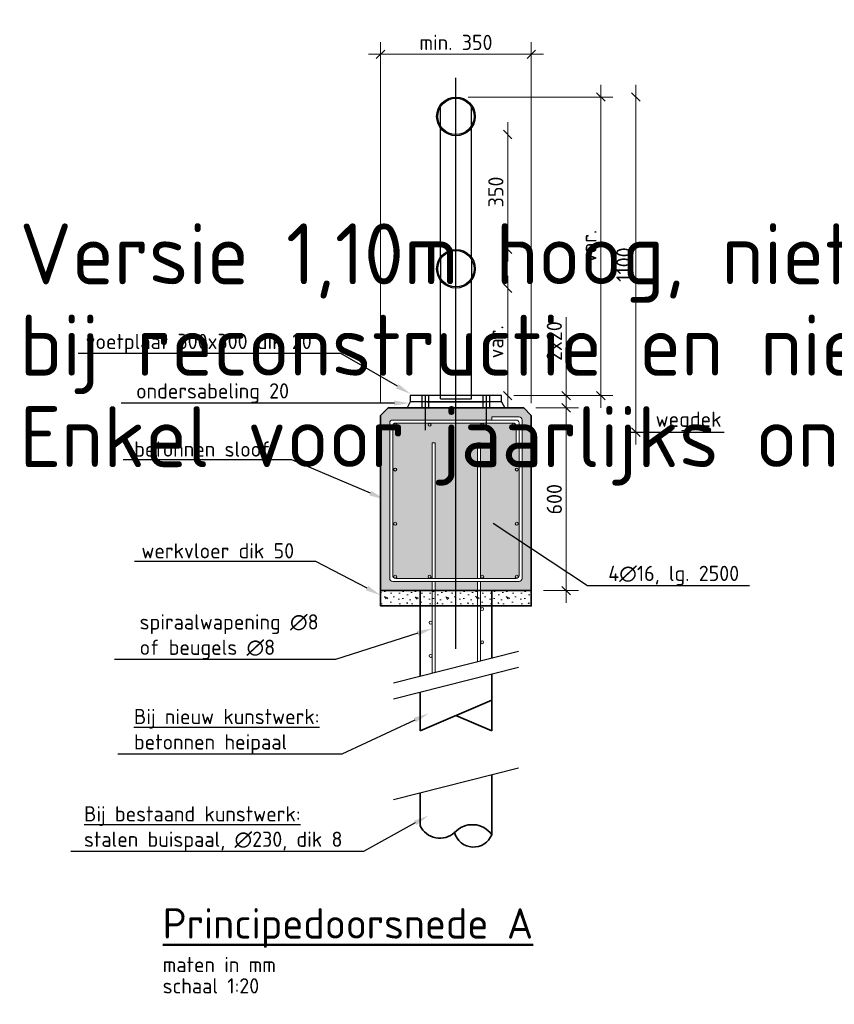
# Model space of a CAD drawing. Header units: metres. Extents: x -699 to 2316, y -1199 to 781.
# Tile 355 of 593: x 717.85 to 720.52, y -287.39 to -284.15. Entities that reach past the tile are written whole.
import ezdxf
from ezdxf import colors
from ezdxf.entities.mleader import LeaderData, LeaderLine
from ezdxf.math import Vec2, Vec3

# ---------------------------------------------------------------- set-up
doc = ezdxf.new("R2010")
doc.units = ezdxf.units.M
doc.header["$PDMODE"] = 1
doc.linetypes.add('XX-HART', pattern=[13, 4, -2, 1, -2, 4])
for name, color, linetype, lineweight in [('N-WE-BC-BETONVORM-GD', 90, 'Continuous', 35), ('N-WE-BC-BETONVORM-V-20', 254, 'Continuous', 18), ('N-WE-BC-WAPENING-GD', 130, 'Continuous', 70), ('N-WE-SC-AFBREEKLIJN-GD', 7, 'Continuous', 25), ('N-WE-SC-HARTLIJN-GD', 7, 'XX-HART', 25), ('N-WE-SC-STAALVORM-G', 140, 'Continuous', 25), ('N-WE-SC-STAALVORM-GD', 140, 'Continuous', 35), ('N-WE-VH-VERHARDING_BETON-AD-20', 252, 'Continuous', 18), ('X-XX-AL-M', 7, 'Continuous', 18), ('X-XX-AL-T25', 7, 'Continuous', 25), ('X-XX-AL-T50', 130, 'Continuous', 50)]:
    doc.layers.add(name, color=color, linetype=linetype, lineweight=lineweight)
doc.layers.add('X-XX-AL-TEKENBLAD_VIEWPORT-G', color=7, linetype='Continuous', lineweight=18, plot=False)
doc.styles.add('NLCS-ISO-M20-T25', font='NLCS-ISO.ttf', dxfattribs={"height": 0.05})
doc.styles.add('NLCS-ISO-M20-T50', font='NLCS-ISO.ttf', dxfattribs={"height": 0.1})
doc.dimstyles.new('NLCS-M20-T25-SCHRAP_A_L2_H1', dxfattribs={"dimscale": 0.02, "dimtxt": 2.5, "dimasz": 1.4, "dimexe": 2, "dimexo": 2, "dimgap": 0.7, "dimtad": 1, "dimzin": 0, "dimdsep": 46, "dimtxsty": 'NLCS-ISO-M20-T25', "dimblk": 'OBLIQUE', "dimcen": 0, "dimdle": 2, "dimclrd": 256, "dimclre": 256, "dimclrt": 256, "dimadec": 1, "dimazin": 0, "dimtfac": 1, "dimtdec": 3, "dimtofl": 0, "dimtmove": 0, "dimatfit": 3, "dimldrblk": 'OBLIQUE', "dimfxl": 2, "dimtfillclr": 256, "dimtolj": 1, "dimtzin": 0, "dimlwd": -1, "dimlwe": -1, "dimarcsym": 0})

# ---------------------------------------------------------------- blocks, each defined once
blk = doc.blocks.new('_Oblique')
at = {"color": 0, "linetype": 'ByBlock', "lineweight": -2}
blk.add_line((-0.5, -0.5), (0.5, 0.5), dxfattribs=at)
blk = doc.blocks.new('*D1631')
at = {"layer": 'Defpoints', "color": 0, "transparency": 16777216}
for p in [(719.2803, -284.4077), (719.4303, -285.3877), (719.7558, -285.3877)]:
    blk.add_point(p, dxfattribs=at)
at = {"layer": 'X-XX-AL-M', "transparency": 16777216}
for p, q in [((719.7558, -284.3677), (719.7558, -285.4277)), ((719.3203, -284.4077), (719.7958, -284.4077)), ((719.4703, -285.3877), (719.7958, -285.3877))]:
    blk.add_line(p, q, dxfattribs=at)
at = {"layer": 'X-XX-AL-M', "transparency": 16777216, "xscale": 0.028, "yscale": 0.028, "zscale": 0.028}
for p, rotation in [((719.7558, -284.4077), 90), ((719.7558, -285.3877), 270)]:
    blk.add_blockref('_Oblique', p, dxfattribs=dict(at, rotation=rotation))
at = {"layer": 'X-XX-AL-M', "transparency": 16777216, "insert": (719.7168, -284.8977), "char_height": 0.05, "attachment_point": 5, "rotation": 90, "style": 'NLCS-ISO-M20-T25'}
blk.add_mtext('\\A1;var.', dxfattribs=at)
blk = doc.blocks.new('*D1632')
at = {"layer": 'Defpoints', "color": 0, "transparency": 16777216}
for p in [(719.8708, -284.4077), (719.8708, -284.4077), (719.8708, -285.5077)]:
    blk.add_point(p, dxfattribs=at)
at = {"layer": 'X-XX-AL-M', "transparency": 16777216}
blk.add_line((719.8708, -285.5477), (719.8708, -284.3677), dxfattribs=at)
at = {"layer": 'X-XX-AL-M', "transparency": 16777216, "xscale": 0.028, "yscale": 0.028, "zscale": 0.028}
for p, rotation in [((719.8708, -284.4077), 90), ((719.8708, -285.5077), 270)]:
    blk.add_blockref('_Oblique', p, dxfattribs=dict(at, rotation=rotation))
at = {"layer": 'X-XX-AL-M', "transparency": 16777216, "insert": (719.8318, -284.9577), "char_height": 0.05, "attachment_point": 5, "rotation": 90, "style": 'NLCS-ISO-M20-T25'}
blk.add_mtext('\\A1;1100', dxfattribs=at)
blk = doc.blocks.new('*D1633')
at = {"layer": 'Defpoints', "color": 0, "transparency": 16777216}
for p in [(719.4503, -284.5307), (719.4503, -284.5307), (719.4503, -284.9077)]:
    blk.add_point(p, dxfattribs=at)
at = {"layer": 'X-XX-AL-M', "transparency": 16777216}
blk.add_line((719.4503, -284.9477), (719.4503, -284.4907), dxfattribs=at)
at = {"layer": 'X-XX-AL-M', "transparency": 16777216, "xscale": 0.028, "yscale": 0.028, "zscale": 0.028}
for p, rotation in [((719.4503, -284.5307), 90), ((719.4503, -284.9077), 270)]:
    blk.add_blockref('_Oblique', p, dxfattribs=dict(at, rotation=rotation))
at = {"layer": 'X-XX-AL-M', "transparency": 16777216, "insert": (719.4113, -284.7192), "char_height": 0.05, "attachment_point": 5, "rotation": 90, "style": 'NLCS-ISO-M20-T25'}
blk.add_mtext('\\A1;350', dxfattribs=at)
blk = doc.blocks.new('*D1634')
at = {"layer": 'Defpoints', "color": 0, "transparency": 16777216}
for p in [(719.4503, -285.0347), (719.4503, -285.3877), (719.4503, -285.3877)]:
    blk.add_point(p, dxfattribs=at)
at = {"layer": 'X-XX-AL-M', "transparency": 16777216}
blk.add_line((719.4503, -284.9947), (719.4503, -285.4277), dxfattribs=at)
at = {"layer": 'X-XX-AL-M', "transparency": 16777216, "xscale": 0.028, "yscale": 0.028, "zscale": 0.028}
for p, rotation in [((719.4503, -285.0347), 90), ((719.4503, -285.3877), 270)]:
    blk.add_blockref('_Oblique', p, dxfattribs=dict(at, rotation=rotation))
at = {"layer": 'X-XX-AL-M', "transparency": 16777216, "insert": (719.4113, -285.2112), "char_height": 0.05, "attachment_point": 5, "rotation": 90, "style": 'NLCS-ISO-M20-T25'}
blk.add_mtext('\\A1;var.', dxfattribs=at)
blk = doc.blocks.new('*D1635')
at = {"layer": 'Defpoints', "color": 0, "transparency": 16777216}
for p in [(719.5278, -284.2675), (719.0328, -285.4527), (719.5278, -285.4527)]:
    blk.add_point(p, dxfattribs=at)
at = {"layer": 'X-XX-AL-M', "transparency": 16777216}
for p, q in [((719.0328, -285.4127), (719.0328, -284.2275)), ((719.5278, -285.4127), (719.5278, -284.2275)), ((718.9928, -284.2675), (719.5678, -284.2675))]:
    blk.add_line(p, q, dxfattribs=at)
at = {"layer": 'X-XX-AL-M', "transparency": 16777216, "xscale": 0.028, "yscale": 0.028, "zscale": 0.028, "rotation": 180}
blk.add_blockref('_Oblique', (719.0328, -284.2675), dxfattribs=at)
at = {"layer": 'X-XX-AL-M', "transparency": 16777216, "xscale": 0.028, "yscale": 0.028, "zscale": 0.028}
blk.add_blockref('_Oblique', (719.5278, -284.2675), dxfattribs=at)
at = {"layer": 'X-XX-AL-M', "transparency": 16777216, "insert": (719.2803, -284.2284), "char_height": 0.05, "attachment_point": 5, "style": 'NLCS-ISO-M20-T25'}
blk.add_mtext('\\A1;min. 350', dxfattribs=at)
blk = doc.blocks.new('*D1718')
at = {"layer": 'Defpoints', "color": 0, "transparency": 16777216}
for p in [(719.5028, -285.4277), (719.6423, -285.4277), (719.5278, -286.0277)]:
    blk.add_point(p, dxfattribs=at)
at = {"layer": 'X-XX-AL-M', "transparency": 16777216}
for p, q in [((719.6423, -286.0677), (719.6423, -285.3877)), ((719.5428, -285.4277), (719.6823, -285.4277)), ((719.5678, -286.0277), (719.6823, -286.0277))]:
    blk.add_line(p, q, dxfattribs=at)
at = {"layer": 'X-XX-AL-M', "transparency": 16777216, "xscale": 0.028, "yscale": 0.028, "zscale": 0.028}
for p, rotation in [((719.6423, -285.4277), 90), ((719.6423, -286.0277), 270)]:
    blk.add_blockref('_Oblique', p, dxfattribs=dict(at, rotation=rotation))
at = {"layer": 'X-XX-AL-M', "transparency": 16777216, "insert": (719.6033, -285.7277), "char_height": 0.05, "attachment_point": 5, "rotation": 90, "style": 'NLCS-ISO-M20-T25'}
blk.add_mtext('\\A1;600', dxfattribs=at)
blk = doc.blocks.new('*D1724')
at = {"layer": 'Defpoints', "color": 0, "transparency": 16777216}
for p in [(719.4303, -285.3877), (719.5028, -285.4277), (719.6423, -285.4277)]:
    blk.add_point(p, dxfattribs=at)
at = {"layer": 'X-XX-AL-M', "transparency": 16777216}
for p, q in [((719.6423, -285.3877), (719.6423, -285.1297)), ((719.6423, -285.4277), (719.6423, -285.3477)), ((719.4703, -285.3877), (719.6823, -285.3877)), ((719.5428, -285.4277), (719.6823, -285.4277))]:
    blk.add_line(p, q, dxfattribs=at)
at = {"layer": 'X-XX-AL-M', "transparency": 16777216, "xscale": 0.028, "yscale": 0.028, "zscale": 0.028}
for p, rotation in [((719.6423, -285.3877), 90), ((719.6423, -285.4277), 270)]:
    blk.add_blockref('_Oblique', p, dxfattribs=dict(at, rotation=rotation))
at = {"layer": 'X-XX-AL-M', "transparency": 16777216, "insert": (719.6033, -285.2087), "char_height": 0.05, "attachment_point": 5, "rotation": 90, "style": 'NLCS-ISO-M20-T25'}
blk.add_mtext('\\A1;2x20', dxfattribs=at)

msp = doc.modelspace()

# ---------------------------------------------------------------- hatches: boundary and pattern name
at = {"layer": 'N-WE-BC-BETONVORM-V-20'}
h = msp.add_hatch(color=256, dxfattribs=at)
h.dxf.hatch_style = 1
h.paths.add_polyline_path([(719.1803, -285.4277), (719.0578, -285.4277), (719.0328, -285.4527), (719.0328, -286.0277), (719.2025, -286.0277), (719.2025, -285.9977), (719.0728, -285.9977, -0.414214), (719.0628, -285.9877), (719.0628, -285.4777, -0.414214), (719.0728, -285.4677), (719.1803, -285.4677)])
h.paths.add_polyline_path([(719.0757, -285.6303, -1), (719.0857, -285.6303, -1)], flags=16)
h.paths.add_polyline_path([(719.0857, -285.808, -1), (719.0757, -285.808, -1)], flags=16)
h.paths.add_polyline_path([(719.1886, -285.4832, -1), (719.1986, -285.4832, -1)], flags=16)
h.paths.add_polyline_path([(719.0757, -285.4834, -1), (719.0857, -285.4834, -1)], flags=16)
h.paths.add_polyline_path([(719.1986, -285.982, -1), (719.1886, -285.982, -1)], flags=16)
h.paths.add_polyline_path([(719.0857, -285.9819, -1), (719.0757, -285.9819, -1)], flags=16)
h = msp.add_hatch(color=256, dxfattribs=at)
h.dxf.hatch_style = 1
h.paths.add_polyline_path([(719.2803, -285.4277), (719.1803, -285.4277), (719.1803, -285.4677), (719.2803, -285.4677)])
h = msp.add_hatch(color=256, dxfattribs=at)
h.dxf.hatch_style = 1
h.paths.add_polyline_path([(719.3803, -285.4277), (719.2803, -285.4277), (719.2803, -285.4677), (719.3803, -285.4677)])
h = msp.add_hatch(color=256, dxfattribs=at)
h.dxf.hatch_style = 1
h.paths.add_polyline_path([(719.5028, -285.4277), (719.3803, -285.4277), (719.3803, -285.4677), (719.3978, -285.4677), (719.3978, -285.4577), (719.4878, -285.4577, -0.414214), (719.4978, -285.4677), (719.4978, -285.9877, -0.414214), (719.4878, -285.9977), (719.3611, -285.9977), (719.3611, -286.0277), (719.5278, -286.0277), (719.5278, -285.4527)])
h.paths.add_polyline_path([(719.475, -285.6303, -1), (719.485, -285.6303, -1)], flags=16)
h.paths.add_polyline_path([(719.485, -285.808, -1), (719.475, -285.808, -1)], flags=16)
h.paths.add_polyline_path([(719.3614, -285.4832, -1), (719.3714, -285.4832, -1)], flags=16)
h.paths.add_polyline_path([(719.3714, -285.982, -1), (719.3614, -285.982, -1)], flags=16)
h.paths.add_polyline_path([(719.465, -285.4834, -1), (719.475, -285.4834, -1)], flags=16)
h.paths.add_polyline_path([(719.485, -285.9819, -1), (719.475, -285.9819, -1)], flags=16)
h = msp.add_hatch(color=256, dxfattribs=at)
h.dxf.hatch_style = 1
h.paths.add_polyline_path([(719.2025, -285.543), (719.2125, -285.543), (719.2125, -285.9877), (719.2803, -285.9877), (719.2803, -285.4777), (719.0828, -285.4777, 0.414214), (719.0728, -285.4877), (719.0728, -285.9777, 0.414214), (719.0828, -285.9877), (719.2025, -285.9877)])
h.paths.add_polyline_path([(719.0757, -285.6303, -1), (719.0857, -285.6303, -1)], flags=16)
h.paths.add_polyline_path([(719.0857, -285.808, -1), (719.0757, -285.808, -1)], flags=16)
h.paths.add_polyline_path([(719.1886, -285.4832, -1), (719.1986, -285.4832, -1)], flags=16)
h.paths.add_polyline_path([(719.0757, -285.4834, -1), (719.0857, -285.4834, -1)], flags=16)
h.paths.add_polyline_path([(719.1986, -285.982, -1), (719.1886, -285.982, -1)], flags=16)
h.paths.add_polyline_path([(719.0857, -285.9819, -1), (719.0757, -285.9819, -1)], flags=16)
h = msp.add_hatch(color=256, dxfattribs=at)
h.dxf.hatch_style = 1
h.paths.add_polyline_path([(719.3511, -285.543), (719.3611, -285.543), (719.3611, -285.9877), (719.4778, -285.9877, 0.414214), (719.4878, -285.9777), (719.4878, -285.5577), (719.4778, -285.5577), (719.4778, -285.4877, 0.414214), (719.4678, -285.4777), (719.2803, -285.4777), (719.2803, -285.9877), (719.3511, -285.9877)])
h.paths.add_polyline_path([(719.475, -285.6303, -1), (719.485, -285.6303, -1)], flags=16)
h.paths.add_polyline_path([(719.485, -285.808, -1), (719.475, -285.808, -1)], flags=16)
h.paths.add_polyline_path([(719.3614, -285.4832, -1), (719.3714, -285.4832, -1)], flags=16)
h.paths.add_polyline_path([(719.3714, -285.982, -1), (719.3614, -285.982, -1)], flags=16)
h.paths.add_polyline_path([(719.465, -285.4834, -1), (719.475, -285.4834, -1)], flags=16)
h.paths.add_polyline_path([(719.485, -285.9819, -1), (719.475, -285.9819, -1)], flags=16)
h = msp.add_hatch(color=256, dxfattribs=at)
h.dxf.hatch_style = 1
h.paths.add_polyline_path([(719.2803, -285.9977), (719.2125, -285.9977), (719.2125, -286.0277), (719.2803, -286.0277)])
h = msp.add_hatch(color=256, dxfattribs=at)
h.dxf.hatch_style = 1
h.paths.add_polyline_path([(719.3511, -285.9977), (719.2803, -285.9977), (719.2803, -286.0277), (719.3511, -286.0277)])
at = {"layer": 'N-WE-VH-VERHARDING_BETON-AD-20'}
h = msp.add_hatch(dxfattribs=at)
h.set_pattern_fill('AVH-BETON_SCHRAAL', color=256, scale=0.01, pattern_type=2)
h.set_pattern_definition([(0, (0.095, 5.064), (0, 0.1), [0, -0.1]), (0, (0.096, 5.029), (0, 0.1), [0, -0.1]), (0, (0.099, 5.083), (0, 0.1), [0, -0.1]), (338.1986, (0.047, 5.052), (0.3000000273, -0.09999999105), [0.0107703, -0.5277462]), (216.8699, (0.057, 5.048), (0.2999999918, 0.20000001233), [0.005, -0.495]), (130.6013, (0.053, 5.045), (0.50000004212, -0.59999990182), [0.0092195, -0.9127349]), (206.5651, (0.02, 5.033), (-0.0999999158, -0.100000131), [0.0022361, -0.2213707]), (326.3099, (0.018, 5.032), (0.1999999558, -0.1000001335), [0.0036056, -0.3569496]), (108.4349, (0.021, 5.03), (-0.0999998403, 0.2000000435), [0.0031623, -0.3130655]), (225, (0.084, 5.023), (-2e-17, -0.100000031), [0.0042426, -0.1371787]), (0, (0.081, 5.02), (0.1, 0.1), [0.006, -0.094]), (135, (0.087, 5.02), (-0.100000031, 9e-18), [0.0042426, -0.1371787]), (251.5651, (0.072, 5.087), (0.0999998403, 0.2000000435), [0.0031623, -0.3130655]), (0, (0.071, 5.084), (0.1, 0.1), [0.005, -0.095]), (143.1301, (0.076, 5.084), (-0.2999999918, 0.20000001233), [0.005, -0.495]), (213.6901, (0.019, 5.088), (0.1999999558, 0.1000001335), [0.0036056, -0.3569496]), (341.5651, (0.016, 5.086), (-0.2000000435, 0.0999998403), [0.0063246, -0.3099032]), (126.8699, (0.022, 5.084), (0.20000001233, -0.2999999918), [0.005, -0.495]), (0, (0.048, 5.084), (0, 0.1), [0, -0.1]), (0, (0.021, 5.058), (0, 0.1), [0, -0.1]), (0, (0.049, 5.021), (0, 0.1), [0, -0.1]), (0, (0.076, 5.052), (0, 0.1), [0, -0.1]), (0, (0.047, 5.069), (0, 0.1), [0, -0.1]), (0, (0.025, 5.072), (0, 0.1), [0, -0.1]), (0, (0.034, 5.066), (0, 0.1), [0, -0.1]), (0, (0.03, 5.042), (0, 0.1), [0, -0.1]), (0, (0.006, 5.046), (0, 0.1), [0, -0.1]), (0, (0.007, 5.069), (0, 0.1), [0, -0.1]), (0, (0.004, 5.091), (0, 0.1), [0, -0.1]), (0, (0.035, 5.095), (0, 0.1), [0, -0.1]), (0, (0.057, 5.099), (0, 0.1), [0, -0.1]), (0, (0.092, 5.095), (0, 0.1), [0, -0.1]), (0, (0.068, 5.064), (0, 0.1), [0, -0.1]), (0, (0.058, 5.082), (0, 0.1), [0, -0.1]), (0, (0.066, 5.034), (0, 0.1), [0, -0.1]), (0, (0.036, 5.029), (0, 0.1), [0, -0.1]), (0, (0.066, 5.007), (0, 0.1), [0, -0.1]), (0, (0.033, 5.013), (0, 0.1), [0, -0.1]), (0, (0.001, 5.01), (0, 0.1), [0, -0.1]), (0, (0.013, 5.005), (0, 0.1), [0, -0.1]), (0, (0.014, 5.019), (0, 0.1), [0, -0.1]), (0, (0.081, 5.003), (0, 0.1), [0, -0.1]), (0, (0.093, 5.044), (0, 0.1), [0, -0.1]), (0, (0.088, 5.074), (0, 0.1), [0, -0.1]), (0, (0.042, 5.002), (0, 0.1), [0, -0.1])])
h.paths.add_polyline_path([(719.0328, -286.0277), (719.0328, -286.0777), (719.5278, -286.0777), (719.5278, -286.0277)])

# ---------------------------------------------------------------- linework, layer by layer
at = {"layer": 'N-WE-BC-BETONVORM-GD'}
for p, q in [((719.0578, -285.4277), (719.0328, -285.4527)), ((719.0328, -286.0277), (719.0328, -285.4527)), ((719.5028, -285.4277), (719.0578, -285.4277)), ((719.5028, -285.4277), (719.5278, -285.4527)), ((719.5278, -286.0277), (719.5278, -285.4527))]:
    msp.add_line(p, q, dxfattribs=at)
at = {"layer": 'N-WE-BC-BETONVORM-GD', "linetype": 'Continuous'}
for p, q in [((719.163, -286.0277), (719.163, -286.3094)), ((719.3976, -286.0277), (719.3976, -286.2498)), ((719.3976, -286.3023), (719.3976, -286.4874)), ((719.163, -286.3619), (719.163, -286.4874)), ((719.3976, -286.3874), (719.163, -286.4874)), ((719.2803, -286.4374), (719.3976, -286.4874))]:
    msp.add_line(p, q, dxfattribs=at)
at = {"layer": 'N-WE-BC-BETONVORM-GD'}
msp.add_lwpolyline([(719.0328, -286.0277), (719.0328, -286.0777), (719.5278, -286.0777), (719.5278, -286.0277)], close=True, dxfattribs=at)
at = {"layer": 'N-WE-BC-BETONVORM-V-20'}
msp.add_line((719.4878, -285.4577), (719.3978, -285.4577), dxfattribs=at)
at = {"layer": 'N-WE-BC-WAPENING-GD', "lineweight": 9}
for p, q in [((719.0628, -285.4777), (719.0628, -285.9877)), ((719.4778, -285.4677), (719.0728, -285.4677)), ((719.4678, -285.4777), (719.0828, -285.4777)), ((719.3978, -285.4577), (719.3978, -285.4677)), ((719.4878, -285.9777), (719.4878, -285.4777)), ((719.4978, -285.9877), (719.4978, -285.4677)), ((719.0728, -285.4877), (719.0728, -285.9777)), ((719.4778, -285.5577), (719.4778, -285.4877)), ((719.2025, -285.9877), (719.2025, -285.543)), ((719.2125, -285.543), (719.2025, -285.543)), ((719.2125, -285.9877), (719.2125, -285.543)), ((719.3511, -285.9877), (719.3511, -285.543)), ((719.3611, -285.543), (719.3511, -285.543)), ((719.3611, -285.9877), (719.3611, -285.543)), ((719.4778, -285.5577), (719.4878, -285.5577)), ((719.0728, -285.9977), (719.4878, -285.9977)), ((719.0828, -285.9877), (719.4778, -285.9877)), ((719.2025, -286.0277), (719.2025, -285.9977)), ((719.2125, -286.0277), (719.2125, -285.9977)), ((719.3511, -286.0277), (719.3511, -285.9977)), ((719.3611, -286.0277), (719.3611, -285.9977)), ((719.2023, -286.0277), (719.2023, -286.2994)), ((719.2125, -286.0277), (719.2125, -286.2968)), ((719.3511, -286.0277), (719.3511, -286.2616)), ((719.3613, -286.0277), (719.3613, -286.259))]:
    msp.add_line(p, q, dxfattribs=at)
for centre in [(719.0807, -285.4834), (719.1936, -285.4832), (719.3664, -285.4832), (719.47, -285.4834), (719.0807, -285.6303), (719.48, -285.6303), (719.0807, -285.808), (719.48, -285.808), (719.0807, -285.9819), (719.1936, -285.982), (719.3664, -285.982), (719.48, -285.9819), (719.3663, -286.0878), (719.1973, -286.1327), (719.3663, -286.197), (719.1973, -286.2417)]:
    msp.add_circle(centre, 0.005, dxfattribs=at)
for centre, start, end in [((719.0728, -285.4777), 90, 180), ((719.0828, -285.4877), 90, 180), ((719.4678, -285.4877), 0, 90), ((719.4778, -285.4777), 0, 90), ((719.4878, -285.4677), 0, 90), ((719.0728, -285.9877), 180, 270), ((719.0828, -285.9777), 180, 270), ((719.4778, -285.9777), 270, 0), ((719.4878, -285.9877), 270, 0)]:
    msp.add_arc(centre, 0.01, start, end, dxfattribs=at)
at = {"layer": 'N-WE-SC-AFBREEKLIJN-GD'}
for p, q in [((719.4858, -286.2274), (719.0748, -286.3318)), ((719.4858, -286.2799), (719.0748, -286.3843)), ((719.4858, -286.61), (719.0748, -286.7144))]:
    msp.add_line(p, q, dxfattribs=at)
at = {"layer": 'N-WE-SC-HARTLIJN-GD'}
msp.add_line((719.2803, -286.2187), (719.2803, -284.3445), dxfattribs=at)
at = {"layer": 'N-WE-SC-STAALVORM-G'}
for p, q in [((719.2293, -284.5088), (719.2293, -284.4403)), ((719.3313, -284.5088), (719.3313, -284.4403)), ((719.2293, -284.9334), (719.2293, -284.509)), ((719.3313, -284.9334), (719.3313, -284.509)), ((719.2293, -284.9334), (719.2293, -285.009)), ((719.3313, -284.9334), (719.3313, -285.009)), ((719.2293, -285.3977), (719.2293, -285.009)), ((719.3313, -285.3977), (719.3313, -285.009)), ((719.1303, -285.3877), (719.1303, -285.4077)), ((719.1303, -285.3877), (719.1303, -285.4077)), ((719.4303, -285.3877), (719.1303, -285.3877)), ((719.1693, -285.4277), (719.1693, -285.3877)), ((719.1803, -285.5012), (719.1803, -285.3877)), ((719.3753, -285.3877), (719.1853, -285.3877)), ((719.1913, -285.4277), (719.1913, -285.3877)), ((719.3693, -285.4277), (719.3693, -285.3877)), ((719.3803, -285.5012), (719.3803, -285.3877)), ((719.3913, -285.4277), (719.3913, -285.3877)), ((719.4303, -285.4077), (719.4303, -285.3877)), ((719.4303, -285.4077), (719.4303, -285.3877)), ((719.1303, -285.4077), (719.1203, -285.4277)), ((719.4303, -285.4077), (719.1303, -285.4077)), ((719.1853, -285.4077), (719.3753, -285.4077)), ((719.3753, -285.4077), (719.1853, -285.4077)), ((719.1853, -285.4077), (719.3753, -285.4077)), ((719.2293, -285.3977), (719.3313, -285.3977)), ((719.4303, -285.4077), (719.4403, -285.4277)), ((719.1703, -285.4277), (719.3903, -285.4277))]:
    msp.add_line(p, q, dxfattribs=at)
for centre, radius in [((719.2803, -284.4712), 0.0635), ((719.2803, -284.4712), 0.0595), ((719.2803, -284.9712), 0.0635), ((719.2803, -284.9712), 0.0595)]:
    msp.add_circle(centre, radius, dxfattribs=at)
at = {"layer": 'N-WE-SC-STAALVORM-GD', "linetype": 'Continuous'}
for p, q in [((719.3976, -286.6324), (719.3976, -286.8288)), ((719.163, -286.692), (719.163, -286.7993))]:
    msp.add_line(p, q, dxfattribs=at)
for centre, radius, start, end in [((719.2279, -286.7682), 0.0719, 205.5944, 311.7857), ((719.334, -286.8733), 0.0777, 34.9823, 138.482), ((719.3379, -286.8047), 0.0644, 195.4632, 338.0011)]:
    msp.add_arc(centre, radius, start, end, dxfattribs=at)
at = {"layer": 'X-XX-AL-T25'}
msp.add_line((719.8469, -285.5077), (720.161, -285.5077), dxfattribs=at)

# ---------------------------------------------------------------- texts
at = {"layer": 'X-XX-AL-T25', "style": 'NLCS-ISO-M20-T25'}
for s, p in [('maten in mm', (718.3173, -287.2797)), ('schaal 1:20', (718.3173, -287.3497))]:
    msp.add_text(s, height=0.05, dxfattribs=at).set_placement(p)
at = {"layer": 'X-XX-AL-T25', "insert": (720.1525, -285.5052), "char_height": 0.05, "attachment_point": 9, "style": 'NLCS-ISO-M20-T25'}
msp.add_mtext('wegdek', dxfattribs=at)
at = {"layer": 'X-XX-AL-T50', "style": 'NLCS-ISO-M20-T50'}
msp.add_text('%%UPrincipedoorsnede A', height=0.1, dxfattribs=at).set_placement((718.3173, -287.1697))
at = {"layer": 'X-XX-AL-TEKENBLAD_VIEWPORT-G', "color": 3, "style": 'NLCS-ISO-M20-T50'}
for s, p in [('Versie 1,10m hoog, niet meer toepassen', (717.8475, -285.0224)), ('bij reconstructie en nieuwbouw', (717.8475, -285.3224)), ('Enkel voor jaarlijks onderhoud en schades', (717.8475, -285.6224))]:
    msp.add_text(s, height=0.2, dxfattribs=at).set_placement(p)

# ---------------------------------------------------------------- dimensions: what is measured, and where the dimension line sits
at = {"layer": 'X-XX-AL-M'}
dim = msp.add_linear_dim(base=(719.5278, -284.2675), p1=(719.0328, -285.4527), p2=(719.5278, -285.4527), text='min. 350', dimstyle='NLCS-M20-T25-SCHRAP_A_L2_H1', override={"dimdec": 0, "dimlfac": 1000}, dxfattribs=at)
dim.commit()
dim.dimension.update_dxf_attribs({"geometry": '*D1635', "text_midpoint": (719.2803, -284.2675), "dimtype": 160})
dim = msp.add_linear_dim(base=(719.7558, -285.3877), p1=(719.2803, -284.4077), p2=(719.4303, -285.3877), angle=90, text='var.', dimstyle='NLCS-M20-T25-SCHRAP_A_L2_H1', override={"dimdec": 0, "dimlfac": 1000}, dxfattribs=at)
dim.commit()
dim.dimension.update_dxf_attribs({"geometry": '*D1631', "text_midpoint": (719.7168, -284.8977)})
dim = msp.add_aligned_dim(p1=(719.8708, -285.5077), p2=(719.8708, -284.4077), distance=0, dimstyle='NLCS-M20-T25-SCHRAP_A_L2_H1', override={"dimdec": 0, "dimlfac": 1000}, dxfattribs=at)
dim.commit()
dim.dimension.update_dxf_attribs({"geometry": '*D1632', "text_midpoint": (719.8318, -284.9577)})
for p1, p2, text, picture, middle in [((719.4503, -284.9077), (719.4503, -284.5307), '350', '*D1633', (719.4113, -284.7192)), ((719.4503, -285.0347), (719.4503, -285.3877), 'var.', '*D1634', (719.4113, -285.2112))]:
    dim = msp.add_aligned_dim(p1=p1, p2=p2, distance=0, text=text, dimstyle='NLCS-M20-T25-SCHRAP_A_L2_H1', override={"dimdec": 0, "dimlfac": 1000}, dxfattribs=at)
    dim.commit()
    dim.dimension.update_dxf_attribs({"geometry": picture, "text_midpoint": middle})
dim = msp.add_linear_dim(base=(719.6423, -285.4277), p1=(719.4303, -285.3877), p2=(719.5028, -285.4277), angle=90, text='2x20', dimstyle='NLCS-M20-T25-SCHRAP_A_L2_H1', override={"dimdec": 0, "dimlfac": 1000}, dxfattribs=at)
dim.commit()
dim.dimension.update_dxf_attribs({"geometry": '*D1724', "text_midpoint": (719.6423, -285.2087), "dimtype": 160})
dim = msp.add_linear_dim(base=(719.6423, -285.4277), p1=(719.5278, -286.0277), p2=(719.5028, -285.4277), angle=90, dimstyle='NLCS-M20-T25-SCHRAP_A_L2_H1', override={"dimdec": 0, "dimlfac": 1000}, dxfattribs=at)
dim.commit()
dim.dimension.update_dxf_attribs({"geometry": '*D1718', "text_midpoint": (719.6423, -285.7277), "dimtype": 160})

# ---------------------------------------------------------------- leaders
at = {"layer": 'X-XX-AL-T25'}
ml = msp.add_multileader_mtext('Standard', dxfattribs=at)
ml.set_content('voetplaat 300x300 dik 20', color=256, style='NLCS-ISO-M20-T25')
ml.set_leader_properties(color=256, linetype='ByLayer', lineweight=-1)
ml.build(insert=Vec2(0, 0))
ml.multileader.update_dxf_attribs({"text_left_attachment_type": 5, "text_right_attachment_type": 5, "dogleg_length": 0.05, "arrow_head_size": 0.05})
ctx = ml.context
ctx.base_point, ctx.char_height, ctx.arrow_head_size, ctx.landing_gap_size, ctx.plane_origin = Vec3(718.0461, -285.2498), 0.05, 0.05, 0.018, Vec3(1.201, 6.9142)
ctx.left_attachment, ctx.right_attachment = 5, 5
notes = []
notes.append((ctx, [(0, (1, 1, 0), (718.9021, -285.2498), (-1, 0), 0.05, [(0, [(719.1314, -285.3821)], 0, [])])]))
ctx.mtext.insert, ctx.mtext.flow_direction = Vec3(718.0641, -285.1848), 5
ml = msp.add_multileader_mtext('Standard', dxfattribs=at)
ml.set_content('ondersabeling 20', color=256, style='NLCS-ISO-M20-T25')
ml.set_leader_properties(color=256, linetype='ByLayer', lineweight=-1)
ml.build(insert=Vec2(0, 0))
ml.multileader.update_dxf_attribs({"text_left_attachment_type": 5, "text_right_attachment_type": 5, "dogleg_length": 0.05, "arrow_head_size": 0.05})
ctx = ml.context
ctx.base_point, ctx.char_height, ctx.arrow_head_size, ctx.landing_gap_size, ctx.plane_origin = Vec3(718.2121, -285.4121), 0.05, 0.05, 0.018, Vec3(1.1021, 6.752)
ctx.left_attachment, ctx.right_attachment = 5, 5
notes.append((ctx, [(0, (1, 1, 0), (718.8031, -285.4121), (-1, 0), 0.05, [(0, [(719.1281, -285.4121)], 0, [])])]))
ctx.mtext.insert, ctx.mtext.flow_direction = Vec3(718.2301, -285.3471), 5
ml = msp.add_multileader_mtext('Standard', dxfattribs=at)
ml.set_content('betonnen sloof', color=256, style='NLCS-ISO-M20-T25')
ml.set_leader_properties(color=256, linetype='ByLayer', lineweight=-1)
ml.build(insert=Vec2(0, 0))
ml.multileader.update_dxf_attribs({"text_left_attachment_type": 5, "text_right_attachment_type": 5, "dogleg_length": 0.05, "arrow_head_size": 0.05})
ctx = ml.context
ctx.base_point, ctx.char_height, ctx.arrow_head_size, ctx.landing_gap_size, ctx.plane_origin = Vec3(718.2057, -285.598), 0.05, 0.05, 0.018, Vec3(1.0406, 6.566)
ctx.left_attachment, ctx.right_attachment = 5, 5
notes.append((ctx, [(0, (1, 1, 0), (718.7417, -285.598), (-1, 0), 0.05, [(0, [(719.0456, -285.7276)], 0, [])])]))
ctx.mtext.insert, ctx.mtext.flow_direction = Vec3(718.2237, -285.538), 5
ml = msp.add_multileader_mtext('Standard', dxfattribs=at)
ml.set_content('4∅16, lg. 2500', color=256, style='NLCS-ISO-M20-T25')
ml.set_leader_properties(color=256, linetype='ByLayer', lineweight=-1)
ml.build(insert=Vec2(0, 0))
ml.multileader.update_dxf_attribs({"text_left_attachment_type": 5, "text_right_attachment_type": 5, "dogleg_length": 0.05, "arrow_head_size": 0.05})
ctx = ml.context
ctx.base_point, ctx.char_height, ctx.arrow_head_size, ctx.landing_gap_size, ctx.plane_origin = Vec3(719.7625, -286.011), 0.05, 0.05, 0.018, Vec3(1.6003, 6.4066)
ctx.left_attachment, ctx.right_attachment = 5, 5
notes.append((ctx, [(1, (1, 1, 0), (719.7125, -286.011), (1, 0), 0.05, [(0, [(719.3611, -285.7781)], 0, [])])]))
ctx.mtext.insert, ctx.mtext.flow_direction = Vec3(719.7805, -285.946), 5
ml = msp.add_multileader_mtext('Standard', dxfattribs=at)
ml.set_content('werkvloer dik 50', color=256, style='NLCS-ISO-M20-T25')
ml.set_leader_properties(color=256, linetype='ByLayer', lineweight=-1)
ml.build(insert=Vec2(0, 0))
ml.multileader.update_dxf_attribs({"text_left_attachment_type": 5, "text_right_attachment_type": 5, "dogleg_length": 0.05, "arrow_head_size": 0.05})
ctx = ml.context
ctx.base_point, ctx.char_height, ctx.arrow_head_size, ctx.landing_gap_size, ctx.plane_origin = Vec3(718.2293, -285.9318), 0.05, 0.05, 0.018, Vec3(1.1192, 6.2323)
ctx.left_attachment, ctx.right_attachment = 5, 5
notes.append((ctx, [(0, (1, 1, 0), (718.8203, -285.9318), (-1, 0), 0.05, [(0, [(719.0328, -286.0427)], 0, [])])]))
ctx.mtext.insert, ctx.mtext.flow_direction = Vec3(718.2473, -285.8718), 5
ml = msp.add_multileader_mtext('Standard', dxfattribs=at)
ml.set_content('spiraalwapening ∅8\\Pof beugels ∅8', color=256, style='NLCS-ISO-M20-T25')
ml.set_leader_properties(color=256, linetype='ByLayer', lineweight=-1)
ml.build(insert=Vec2(0, 0))
ml.multileader.update_dxf_attribs({"text_left_attachment_type": 5, "text_right_attachment_type": 5, "dogleg_length": 0.05, "arrow_head_size": 0.05})
ctx = ml.context
ctx.base_point, ctx.char_height, ctx.arrow_head_size, ctx.landing_gap_size, ctx.plane_origin = Vec3(718.2236, -286.2536), 0.05, 0.05, 0.018, Vec3(1.1835, 5.9105)
ctx.left_attachment, ctx.right_attachment = 5, 5
notes.append((ctx, [(0, (1, 1, 0), (718.8846, -286.2536), (-1, 0), 0.05, [(0, [(719.2023, -286.1525)], 0, [])])]))
ctx.mtext.insert, ctx.mtext.flow_direction = Vec3(718.2416, -286.1052), 5
ml = msp.add_multileader_mtext('Standard', dxfattribs=at)
ml.set_content('{\\LBij nieuw kunstwerk:\\P}betonnen heipaal', color=256, style='NLCS-ISO-M20-T25')
ml.set_leader_properties(color=256, linetype='ByLayer', lineweight=-1)
ml.build(insert=Vec2(0, 0))
ml.multileader.update_dxf_attribs({"text_left_attachment_type": 5, "text_right_attachment_type": 5, "dogleg_length": 0.05, "arrow_head_size": 0.05})
ctx = ml.context
ctx.base_point, ctx.char_height, ctx.arrow_head_size, ctx.landing_gap_size, ctx.plane_origin = Vec3(718.205, -286.564), 0.05, 0.05, 0.018, Vec3(1.276, 5.2806)
ctx.left_attachment, ctx.right_attachment = 5, 5
notes.append((ctx, [(0, (1, 1, 0), (718.906, -286.564), (-1, 0), 0.05, [(0, [(719.1903, -286.4311)], 0, [])])]))
ctx.mtext.insert, ctx.mtext.flow_direction = Vec3(718.223, -286.4157), 5
ml = msp.add_multileader_mtext('Standard', dxfattribs=at)
ml.set_content('{\\LBij bestaand kunstwerk:\\P}stalen buispaal, ∅230, dik 8', color=256, style='NLCS-ISO-M20-T25')
ml.set_leader_properties(color=256, linetype='ByLayer', lineweight=-1)
ml.build(insert=Vec2(0, 0))
ml.multileader.update_dxf_attribs({"text_left_attachment_type": 5, "text_right_attachment_type": 5, "dogleg_length": 0.05, "arrow_head_size": 0.05})
ctx = ml.context
ctx.base_point, ctx.char_height, ctx.arrow_head_size, ctx.landing_gap_size, ctx.plane_origin = Vec3(718.0411, -286.8834), 0.05, 0.05, 0.018, Vec3(1.2049, 5.6)
ctx.left_attachment, ctx.right_attachment = 5, 5
notes.append((ctx, [(0, (1, 1, 0), (718.9771, -286.8834), (-1, 0), 0.05, [(0, [(719.1903, -286.7658)], 0, [])])]))
ctx.mtext.insert, ctx.mtext.flow_direction = Vec3(718.0591, -286.7351), 5
for ctx, leaders in notes:
    for number, flags, end, landing, length, lines in leaders:
        leader = LeaderData()
        leader.index, (leader.has_last_leader_line, leader.has_dogleg_vector, leader.attachment_direction) = number, flags
        leader.last_leader_point, leader.dogleg_vector, leader.dogleg_length = Vec3(end), Vec3(landing), length
        for number, points, colour, breaks in lines:
            line = LeaderLine()
            line.index, line.vertices, line.color, line.breaks = number, Vec3.list(points), colors.encode_raw_color(colour), breaks
            leader.lines.append(line)
        ctx.leaders.append(leader)

doc.saveas('drawing.dxf')
